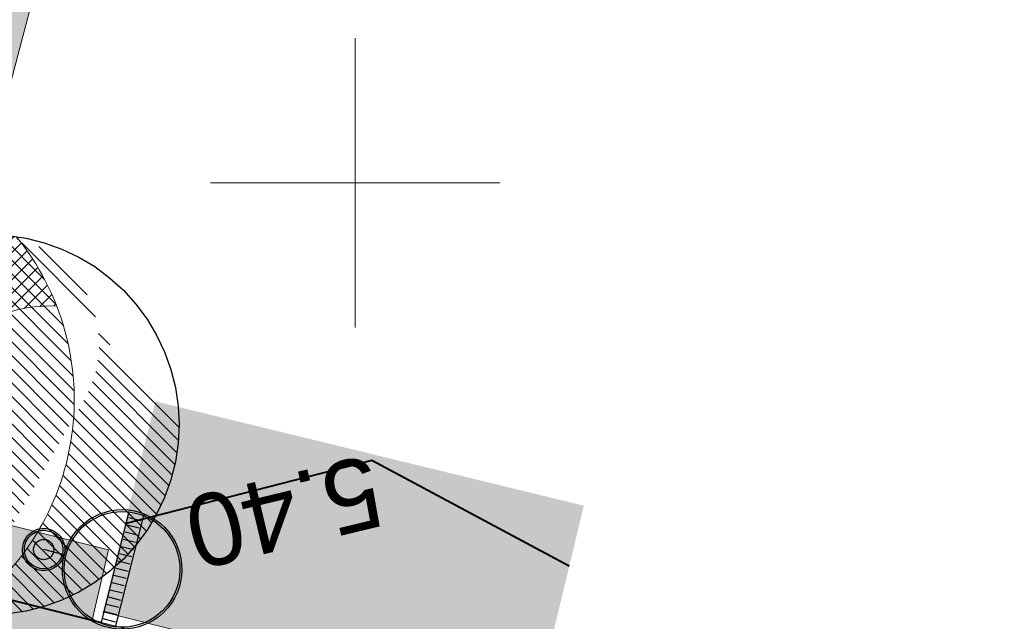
# Model space of a CAD drawing. Header units: metres. Extents: x 538891 to 1080079, y 6588829 to 13178720.
# Tile 525 of 656: x 539845 to 539859, y 6589344 to 6589352. Entities that reach past the tile are written whole.
import ezdxf

# ---------------------------------------------------------------- set-up
doc = ezdxf.new("R2010")
doc.units = ezdxf.units.M
doc.header["$LTSCALE"] = 0.4
doc.layers.add('GEO', color=7, linetype='Continuous')
doc.layers.add('KOLDE PST', color=7, linetype='Continuous')
doc.styles.add('Arial', font='arial.ttf')
doc.styles.add('Swis721 Lt BT', font='swissl.ttf')
doc.linetypes.add('#15_019061_PP_ELV-4-01_v01_Puhas$0$KABEL3', pattern='A,7.5,-1.659124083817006,-0.8408759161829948,["y",Arial,S=1.199999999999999,R=180,X=-0.8408759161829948,Y=0.1340145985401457],0,5.5,0,-0.8408759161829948,["y",Arial,S=1.199999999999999,R=0,X=-0.8408759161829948,Y=-0.5999999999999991],-1.659124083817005', length=18)

# ---------------------------------------------------------------- blocks, each defined once
blk = doc.blocks.new('#9_019061_PP_TL (2D)')
at = {"linetype": 'Continuous', "lineweight": 0, "true_color": 0xffdf7f}
blk.add_hatch(color=41, dxfattribs=at).paths.add_polyline_path([(540078.0032806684, 6589286.742313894), (539977.6468669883, 6589311.778495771), (539969.9075633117, 6589313.554667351), (539852.4138452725, 6589342.430809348), (539846.469636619, 6589343.924182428), (539792.5735380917, 6589357.385167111), (539787.216163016, 6589358.722468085), (539640.4988541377, 6589395.799547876), (539628.2653642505, 6589398.679031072), (539563.8528905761, 6589414.96441731), (539555.9774451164, 6589416.819425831), (539478.7291213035, 6589436.23695716), (539478.412205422, 6589434.976177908), (539555.6416252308, 6589415.563398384), (539563.5342388, 6589413.704075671), (539630.8259227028, 6589396.690739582), (539632.5627005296, 6589396.29121415), (539640.054637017, 6589394.570937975), (539786.8498664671, 6589357.474166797), (539792.2585289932, 6589356.123910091), (539846.1546275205, 6589342.662925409), (539852.1035803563, 6589341.168376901), (539969.5972983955, 6589312.292234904), (539977.3441096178, 6589310.514182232), (540019.7245198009, 6589299.9414284), (540032.9319836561, 6589296.646527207), (540077.6886104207, 6589285.480972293), (540077.6957445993, 6589285.479145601)])
at = {"color": 5, "linetype": 'Continuous', "lineweight": 40, "true_color": 0x0000ff}
blk.add_line((539792.6854690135, 6589357.35721146), (539846.469636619, 6589343.924182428), dxfattribs=at)
at = {"color": 1, "linetype": 'Continuous', "lineweight": 9, "true_color": 0xff0000}
blk.add_line((539846.5061855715, 6589344.069661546), (539852.4503942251, 6589342.576288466), dxfattribs=at)
at = {"color": 41, "linetype": 'Continuous', "lineweight": 9, "true_color": 0xffdf7f, "flags": 128}
blk.add_lwpolyline([(539640.054637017, 6589394.570937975), (539786.8498664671, 6589357.474166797), (539792.2585289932, 6589356.123910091), (539846.1546275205, 6589342.662925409), (539852.1035803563, 6589341.168376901), (539969.5972983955, 6589312.292234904), (539977.3441096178, 6589310.514182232), (540019.7245198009, 6589299.9414284), (540032.9319836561, 6589296.646527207), (540077.6886104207, 6589285.480972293), (540077.6957445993, 6589285.479145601), (540078.0032806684, 6589286.742313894), (539977.6468669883, 6589311.778495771), (539969.9075633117, 6589313.554667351), (539852.4138452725, 6589342.430809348), (539846.469636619, 6589343.924182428), (539792.5735380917, 6589357.385167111), (539787.216163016, 6589358.722468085), (539640.4988541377, 6589395.799547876)], dxfattribs=at)
at = {"color": 5, "linetype": 'Continuous', "lineweight": 40, "true_color": 0x0000ff, "flags": 128}
blk.add_lwpolyline([(539852.9617085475, 6589344.699955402), (539850.2285088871, 6589346.160621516), (539846.8107532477, 6589345.285042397)], dxfattribs=at)
at = {"color": 254, "linetype": 'Continuous', "lineweight": 9, "true_color": 0xd7cdff}
blk.add_solid([(539853.1626251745, 6589345.5372991), (539852.4503942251, 6589342.576288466), (539847.2354205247, 6589346.979682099), (539846.5061855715, 6589344.069661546)], dxfattribs=at)
at = {"color": 5, "true_color": 0x0000ff, "insert": (539848.8917662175, 6589345.945877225), "char_height": 0.9999999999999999, "attachment_point": 8, "rotation": 193.51645893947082, "line_spacing_factor": 0.25, "style": 'Swis721 Lt BT'}
blk.add_mtext('5.40', dxfattribs=at)
blk = doc.blocks.new('KOLDE PST TL')
at = {"color": 7}
blk.add_blockref('#9_019061_PP_TL (2D)', (0, 0), dxfattribs=at)
blk = doc.blocks.new('#13_Kolde pst HP -xref$0$puu 26')
at = {"linetype": 'Continuous', "lineweight": 5, "true_color": 0x5ec967}
h = blk.add_hatch(dxfattribs=at)
h.set_pattern_fill('#13_ANSI31', color=93, style=0, pattern_type=2)
h.set_pattern_definition([(135, (-218818.7906777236, -2639434.544310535), (-0.0942926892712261, -0.09429268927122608), [])])
edge = h.paths.add_edge_path()
edge.add_arc((547044.5836899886, 6598586.706567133), 3.570267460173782, -55.61859943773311, 39.17386661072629, ccw=False)
edge.add_line((547046.5998168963, 6598583.760036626), (547048.2952174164, 6598586.710216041))
edge.add_arc((547046.9766945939, 6598587.467941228), 1.520739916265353, 330.1149936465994, 450.0000107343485)
edge.add_arc((547046.976694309, 6598586.360776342), 2.627904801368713, 90, 180.0000000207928)
edge.add_arc((547046.976694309, 6598586.360776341), 2.627904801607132, 179.9999999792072, 270)
edge.add_arc((547046.976694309, 6598586.360776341), 2.627904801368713, 270, 360.0000000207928)
edge.add_line((547049.6045991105, 6598586.360776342), (547047.3514780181, 6598588.961818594))
at = {"linetype": 'Continuous', "lineweight": 5, "true_color": 0x00cc66}
h = blk.add_hatch(dxfattribs=at)
h.set_pattern_fill('#13_ANSI31_1', color=112, style=0, pattern_type=2)
h.set_pattern_definition([(45, (-218818.7906777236, -2639434.544310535), (-0.09429268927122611, 0.09429268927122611), [])])
edge = h.paths.add_edge_path()
edge.add_arc((547044.5836938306, 6598586.706569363), 3.570263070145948, 21.24914770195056, 39.17387791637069)
edge.add_arc((547046.9766943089, 6598586.360776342), 2.627904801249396, 81.8006951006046, 180.0000000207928)
edge.add_arc((547046.9766942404, 6598586.360776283), 2.627904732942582, 179.9999987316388, 261.754573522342)
edge.add_arc((547044.5836899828, 6598586.70656713), 3.570267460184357, 304.3814007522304, 315.4138937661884)
edge.add_arc((547047.8255859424, 6598586.037062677), 1.965322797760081, 168.331521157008, 249.1605476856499, ccw=False)
edge.add_arc((547047.8255861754, 6598586.037062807), 1.965323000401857, 87.50250971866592, 168.331526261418, ccw=False)
at = {"color": 114, "linetype": 'Continuous', "lineweight": 5, "true_color": 0x00994c}
for p, q in [((547046.976694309, 6598586.106909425), (547046.976694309, 6598586.614643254)), ((547046.7228273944, 6598586.360776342), (547047.2305612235, 6598586.360776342))]:
    blk.add_line(p, q, dxfattribs=at)
at = {"color": 13, "linetype": 'Continuous', "lineweight": 30, "true_color": 0xd8524f, "flags": 128}
blk.add_lwpolyline([(547049.6045991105, 6598586.360776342), (547049.5919450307, 6598586.103196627), (547049.5541046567, 6598585.848097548), (547049.4914424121, 6598585.597935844), (547049.4045617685, 6598585.355120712), (547049.2942994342, 6598585.121990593), (547049.1617172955, 6598584.900790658), (547049.0080921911, 6598584.693651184), (547048.8349036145, 6598584.502567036), (547048.6438194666, 6598584.329378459), (547048.436679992, 6598584.175753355), (547048.2154800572, 6598584.043171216), (547047.9823499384, 6598583.932908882), (547047.7395348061, 6598583.846028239), (547047.489373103, 6598583.783365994), (547047.2342740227, 6598583.74552562), (547046.976694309, 6598583.73287154), (547046.7191145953, 6598583.74552562), (547046.4640155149, 6598583.783365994), (547046.2138538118, 6598583.846028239), (547045.9710386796, 6598583.932908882), (547045.7379085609, 6598584.043171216), (547045.5167086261, 6598584.175753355), (547045.3095691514, 6598584.329378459), (547045.1184850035, 6598584.502567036), (547044.9452964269, 6598584.693651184), (547044.7916713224, 6598584.900790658), (547044.6590891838, 6598585.121990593), (547044.5488268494, 6598585.355120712), (547044.4619462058, 6598585.597935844), (547044.3992839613, 6598585.848097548), (547044.3614435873, 6598586.103196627), (547044.3487895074, 6598586.360776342), (547044.3614435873, 6598586.618356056), (547044.3992839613, 6598586.873455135), (547044.4619462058, 6598587.123616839), (547044.5488268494, 6598587.36643197), (547044.6590891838, 6598587.59956209), (547044.7916713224, 6598587.820762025), (547044.9452964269, 6598588.027901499), (547045.1184850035, 6598588.218985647), (547045.3095691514, 6598588.392174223), (547045.5167086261, 6598588.545799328), (547045.7379085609, 6598588.678381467), (547045.9710386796, 6598588.788643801), (547046.2138538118, 6598588.875524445), (547046.4640155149, 6598588.938186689), (547046.7191145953, 6598588.976027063), (547046.976694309, 6598588.988681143), (547047.2342740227, 6598588.976027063), (547047.489373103, 6598588.938186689), (547047.7395348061, 6598588.875524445), (547047.9823499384, 6598588.788643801), (547048.2154800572, 6598588.678381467), (547048.436679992, 6598588.545799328), (547048.6438194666, 6598588.392174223), (547048.8349036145, 6598588.218985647), (547049.0080921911, 6598588.027901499), (547049.1617172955, 6598587.820762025), (547049.2942994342, 6598587.59956209), (547049.4045617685, 6598587.36643197), (547049.4914424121, 6598587.123616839), (547049.5541046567, 6598586.873455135), (547049.5919450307, 6598586.618356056)], close=True, dxfattribs=at)
at = {"color": 112, "linetype": 'Continuous', "lineweight": 5, "true_color": 0x00cc66, "flags": 128}
for points in [[(547046.5998168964, 6598583.760036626, 0.2098046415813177), (547048.1172568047, 6598586.195964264, 0.2098046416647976), (547047.3514780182, 6598588.961818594)], [(547047.9112263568, 6598588.000519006, 0.3680721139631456), (547045.9008780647, 6598586.434546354, 0.3680721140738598), (547047.1264212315, 6598584.20030945)]]:
    blk.add_lwpolyline(points, format="xyb", dxfattribs=at)
blk = doc.blocks.new('#13_KOLDE TAIM (2D)')
at = {"linetype": 'Continuous', "lineweight": 0, "true_color": 0xc4f877}
blk.add_hatch(color=71, dxfattribs=at).paths.add_polyline_path([(539848.838637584, 6589363.988097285), (539845.4787895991, 6589360.192225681), (539841.7753523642, 6589346.12733548), (539794.2031073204, 6589358.008886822), (539794.229813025, 6589358.44532169), (539793.313523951, 6589364.278430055), (539790.7681741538, 6589370.327632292), (539789.1234802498, 6589369.598491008), (539791.566, 6589364.089000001), (539792.1540000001, 6589362.588), (539792.4720000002, 6589361.000000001), (539792.7090000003, 6589359.414000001), (539792.761, 6589358.558), (539792.7492995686, 6589358.371987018), (539792.6854690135, 6589357.35721146), (539846.359125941, 6589343.95178336), (539846.5868953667, 6589344.925613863), (539843.7159046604, 6589345.642666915), (539847.2917239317, 6589359.22289043), (539849.7646104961, 6589362.016695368), (539849.7250000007, 6589362.298)])
at = {"color": 71, "linetype": 'Continuous', "lineweight": 5, "true_color": 0xc4f877, "flags": 128}
blk.add_lwpolyline([(539848.838637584, 6589363.988097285), (539845.4787895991, 6589360.192225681), (539841.7753523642, 6589346.12733548), (539794.2031073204, 6589358.008886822), (539794.229813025, 6589358.44532169), (539793.313523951, 6589364.278430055), (539790.7681741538, 6589370.327632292), (539789.1234802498, 6589369.598491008), (539791.566, 6589364.089000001), (539792.1540000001, 6589362.588), (539792.4720000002, 6589361.000000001), (539792.7090000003, 6589359.414000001), (539792.761, 6589358.558), (539792.7492995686, 6589358.371987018), (539792.6854690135, 6589357.35721146), (539846.359125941, 6589343.95178336), (539846.5868953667, 6589344.925613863), (539843.7159046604, 6589345.642666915), (539847.2917239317, 6589359.22289043), (539849.7646104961, 6589362.016695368), (539849.7250000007, 6589362.298)], close=True, dxfattribs=at)
at = {"color": 92, "true_color": 0x00cc00}
blk.add_blockref('#13_Kolde pst HP -xref$0$puu 26', (-7202.041640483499, -9239.703409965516), dxfattribs=at)
blk = doc.blocks.new('Kolde pst Taim')
at = {"color": 13, "true_color": 0xff4646}
blk.add_blockref('#13_KOLDE TAIM (2D)', (0, 0), dxfattribs=at)
blk = doc.blocks.new('#15_019061_PP_ELV-4-01_v01_Puhas$0$A$C02C50846')
at = {"color": 1, "linetype": 'Continuous', "lineweight": 25, "true_color": 0xff0000}
for p, q in [((1.626060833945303, 0.2194851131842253), (0.986388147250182, 1.956806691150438)), ((1.400841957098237, 0.1365607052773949), (0.7611692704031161, 1.873882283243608)), ((2.095482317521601, 1.37874649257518), (2.414446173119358, 1.496187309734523))]:
    blk.add_line(p, q, dxfattribs=at)
at = {"color": 1, "linetype": '#15_019061_PP_ELV-4-01_v01_Puhas$0$KABEL3', "lineweight": 25, "true_color": 0xff0000}
for p, q in [((0.9992655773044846, 1.873859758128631), (0.8115831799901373, 1.804756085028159)), ((1.040727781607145, 1.761250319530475), (0.8530453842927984, 1.692146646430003)), ((1.082189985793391, 1.648640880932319), (0.8945075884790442, 1.579537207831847)), ((1.123652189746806, 1.536031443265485), (0.9359697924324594, 1.466927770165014)), ((1.165114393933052, 1.423422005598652), (0.9774319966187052, 1.354318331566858)), ((1.206576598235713, 1.310812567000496), (1.018894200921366, 1.241708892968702)), ((1.248038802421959, 1.19820312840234), (1.060356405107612, 1.129099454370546)), ((1.286287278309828, 1.08441041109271), (1.098604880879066, 1.015306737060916)), ((1.327749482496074, 0.9718009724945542), (1.140067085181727, 0.90269729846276)), ((1.36921168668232, 0.8591915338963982), (1.181529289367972, 0.7900878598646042)), ((1.410673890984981, 0.7465820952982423), (1.222991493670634, 0.6774784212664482)), ((1.452136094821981, 0.6339726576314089), (1.264453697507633, 0.5648689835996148)), ((1.493598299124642, 0.5213632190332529), (1.305915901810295, 0.4522595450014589)), ((1.535060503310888, 0.4087537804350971), (1.34737810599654, 0.3396501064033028)), ((1.576522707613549, 0.2961443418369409), (1.388840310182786, 0.2270406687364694))]:
    blk.add_line(p, q, dxfattribs=at)
at = {"color": 1, "linetype": 'Continuous', "lineweight": 25, "true_color": 0xff0000, "flags": 128}
for points in [[(2.154671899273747, 1.046683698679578), (2.150044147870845, 0.9524836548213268), (2.136205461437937, 0.8591908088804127), (2.113289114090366, 0.7677036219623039), (2.081515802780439, 0.6789031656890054), (2.041191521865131, 0.5936446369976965), (1.992704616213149, 0.5127491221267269), (1.93652204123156, 0.4369956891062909), (1.873184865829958, 0.3671138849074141), (1.803303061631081, 0.3037767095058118), (1.727549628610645, 0.2475941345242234), (1.646654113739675, 0.1991072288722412), (1.561395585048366, 0.1587829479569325), (1.472595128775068, 0.1270096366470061), (1.381107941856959, 0.1040932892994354), (1.287815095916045, 0.09025460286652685), (1.193615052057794, 0.08562685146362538), (1.099415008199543, 0.09025460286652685), (1.006122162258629, 0.1040932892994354), (0.91463497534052, 0.1270096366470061), (0.8258345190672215, 0.1587829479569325), (0.7405759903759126, 0.1991072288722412), (0.659680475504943, 0.2475941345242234), (0.583927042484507, 0.3037767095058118), (0.5140452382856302, 0.3671138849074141), (0.450708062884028, 0.4369956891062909), (0.3945254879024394, 0.5127491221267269), (0.3460385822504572, 0.5936446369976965), (0.3057143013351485, 0.6789031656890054), (0.273940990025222, 0.7677036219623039), (0.2510246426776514, 0.8591908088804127), (0.2371859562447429, 0.9524836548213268), (0.2325582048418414, 1.046683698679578), (0.2371859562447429, 1.140883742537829), (0.2510246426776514, 1.234176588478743), (0.273940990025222, 1.325663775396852), (0.3057143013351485, 1.41446423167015), (0.3460385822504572, 1.499722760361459), (0.3945254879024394, 1.580618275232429), (0.450708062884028, 1.656371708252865), (0.5140452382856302, 1.726253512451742), (0.583927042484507, 1.789590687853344), (0.659680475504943, 1.845773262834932), (0.7405759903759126, 1.894260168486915), (0.8258345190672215, 1.934584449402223), (0.91463497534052, 1.96635776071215), (1.006122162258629, 1.98927410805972), (1.099415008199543, 2.003112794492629), (1.193615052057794, 2.007740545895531), (1.287815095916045, 2.003112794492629), (1.381107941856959, 1.98927410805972), (1.472595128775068, 1.96635776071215), (1.561395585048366, 1.934584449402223), (1.646654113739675, 1.894260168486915), (1.727549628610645, 1.845773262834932), (1.803303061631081, 1.789590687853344), (1.873184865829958, 1.726253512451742), (1.93652204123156, 1.656371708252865), (1.992704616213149, 1.580618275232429), (2.041191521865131, 1.499722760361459), (2.081515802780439, 1.41446423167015), (2.113289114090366, 1.325663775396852), (2.136205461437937, 1.234176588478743), (2.150044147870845, 1.140883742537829)], [(2.124671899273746, 1.046683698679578), (2.120188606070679, 0.9554241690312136), (2.10678190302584, 0.8650435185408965), (2.0845809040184, 0.7764121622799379), (2.053799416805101, 0.6903836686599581), (2.01473388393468, 0.6077865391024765), (1.967760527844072, 0.5294162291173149), (1.913331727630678, 0.4560274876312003), (1.851971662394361, 0.3883270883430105), (1.784271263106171, 0.3269670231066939), (1.710882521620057, 0.2725382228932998), (1.632512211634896, 0.2255648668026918), (1.549915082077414, 0.1864993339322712), (1.463886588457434, 0.1557178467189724), (1.375255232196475, 0.1335168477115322), (1.284874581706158, 0.1201101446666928), (1.193615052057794, 0.1156268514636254), (1.102355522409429, 0.1201101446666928), (1.011974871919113, 0.1335168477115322), (0.923343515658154, 0.1557178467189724), (0.8373150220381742, 0.1864993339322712), (0.7547178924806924, 0.2255648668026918), (0.6763475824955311, 0.2725382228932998), (0.6029588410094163, 0.3269670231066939), (0.5352584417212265, 0.3883270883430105), (0.4738983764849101, 0.4560274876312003), (0.4194695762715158, 0.5294162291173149), (0.3724962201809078, 0.6077865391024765), (0.3334306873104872, 0.6903836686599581), (0.3026492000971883, 0.7764121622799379), (0.2804482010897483, 0.8650435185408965), (0.2670414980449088, 0.9554241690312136), (0.2625582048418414, 1.046683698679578), (0.2670414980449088, 1.137943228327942), (0.2804482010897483, 1.228323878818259), (0.3026492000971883, 1.316955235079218), (0.3334306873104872, 1.402983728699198), (0.3724962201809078, 1.485580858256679), (0.4194695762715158, 1.563951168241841), (0.4738983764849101, 1.637339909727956), (0.5352584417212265, 1.705040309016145), (0.6029588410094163, 1.766400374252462), (0.6763475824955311, 1.820829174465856), (0.7547178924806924, 1.867802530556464), (0.8373150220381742, 1.906868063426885), (0.923343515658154, 1.937649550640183), (1.011974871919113, 1.959850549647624), (1.102355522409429, 1.973257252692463), (1.193615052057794, 1.97774054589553), (1.284874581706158, 1.973257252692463), (1.375255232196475, 1.959850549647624), (1.463886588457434, 1.937649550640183), (1.549915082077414, 1.906868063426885), (1.632512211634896, 1.867802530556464), (1.710882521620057, 1.820829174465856), (1.784271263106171, 1.766400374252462), (1.851971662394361, 1.705040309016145), (1.913331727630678, 1.637339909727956), (1.967760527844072, 1.563951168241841), (2.01473388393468, 1.485580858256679), (2.053799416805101, 1.402983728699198), (2.0845809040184, 1.316955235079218), (2.10678190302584, 1.228323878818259), (2.120188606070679, 1.137943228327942)], [(2.754343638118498, 1.496187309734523), (2.752706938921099, 1.462871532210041), (2.747812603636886, 1.429876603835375), (2.739707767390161, 1.397520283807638), (2.728470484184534, 1.36611418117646), (2.7142089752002, 1.3359607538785), (2.697060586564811, 1.307350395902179), (2.677190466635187, 1.280558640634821), (2.654789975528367, 1.255843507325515), (2.63007484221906, 1.233443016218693), (2.603283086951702, 1.213572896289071), (2.574672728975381, 1.196424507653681), (2.544519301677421, 1.182162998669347), (2.513113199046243, 1.17092571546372), (2.480756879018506, 1.162820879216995), (2.44776195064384, 1.157926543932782), (2.414446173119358, 1.156289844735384), (2.381130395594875, 1.157926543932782), (2.34813546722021, 1.162820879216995), (2.315779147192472, 1.17092571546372), (2.284373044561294, 1.182162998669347), (2.254219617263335, 1.196424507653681), (2.225609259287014, 1.213572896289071), (2.198817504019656, 1.233443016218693), (2.174102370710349, 1.255843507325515), (2.151701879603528, 1.280558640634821), (2.131831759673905, 1.307350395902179), (2.114683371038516, 1.3359607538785), (2.100421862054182, 1.36611418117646), (2.089184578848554, 1.397520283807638), (2.081079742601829, 1.429876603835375), (2.076185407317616, 1.462871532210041), (2.074548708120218, 1.496187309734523), (2.076185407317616, 1.529503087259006), (2.081079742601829, 1.562498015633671), (2.089184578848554, 1.594854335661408), (2.100421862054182, 1.626260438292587), (2.114683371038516, 1.656413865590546), (2.131831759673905, 1.685024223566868), (2.151701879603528, 1.711815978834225), (2.174102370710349, 1.736531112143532), (2.198817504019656, 1.758931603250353), (2.225609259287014, 1.778801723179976), (2.254219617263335, 1.795950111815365), (2.284373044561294, 1.8102116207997), (2.315779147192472, 1.821448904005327), (2.34813546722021, 1.829553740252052), (2.381130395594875, 1.834448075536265), (2.414446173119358, 1.836084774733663), (2.44776195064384, 1.834448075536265), (2.480756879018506, 1.829553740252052), (2.513113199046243, 1.821448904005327), (2.544519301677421, 1.8102116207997), (2.574672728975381, 1.795950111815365), (2.603283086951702, 1.778801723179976), (2.63007484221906, 1.758931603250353), (2.654789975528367, 1.736531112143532), (2.677190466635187, 1.711815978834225), (2.697060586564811, 1.685024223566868), (2.7142089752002, 1.656413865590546), (2.728470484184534, 1.626260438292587), (2.739707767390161, 1.594854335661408), (2.747812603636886, 1.562498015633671), (2.752706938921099, 1.529503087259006)], [(2.724343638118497, 1.496187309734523), (2.722851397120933, 1.465812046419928), (2.718389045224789, 1.435729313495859), (2.710999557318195, 1.406228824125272), (2.700754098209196, 1.377594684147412), (2.687751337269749, 1.35010265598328), (2.672116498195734, 1.324017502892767), (2.654000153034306, 1.299590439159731), (2.63357677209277, 1.277056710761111), (2.611043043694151, 1.256633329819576), (2.586615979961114, 1.238516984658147), (2.560530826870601, 1.222882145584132), (2.533038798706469, 1.209879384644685), (2.50440465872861, 1.199633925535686), (2.474904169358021, 1.192244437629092), (2.444821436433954, 1.187782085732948), (2.414446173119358, 1.186289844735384), (2.384070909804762, 1.187782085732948), (2.353988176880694, 1.192244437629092), (2.324487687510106, 1.199633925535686), (2.295853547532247, 1.209879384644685), (2.268361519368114, 1.222882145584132), (2.242276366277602, 1.238516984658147), (2.217849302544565, 1.256633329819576), (2.195315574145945, 1.277056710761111), (2.17489219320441, 1.299590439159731), (2.156775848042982, 1.324017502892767), (2.141141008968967, 1.35010265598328), (2.128138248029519, 1.377594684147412), (2.117892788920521, 1.406228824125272), (2.110503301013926, 1.435729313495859), (2.106040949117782, 1.465812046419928), (2.104548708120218, 1.496187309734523), (2.106040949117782, 1.526562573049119), (2.110503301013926, 1.556645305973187), (2.117892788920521, 1.586145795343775), (2.128138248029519, 1.614779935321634), (2.141141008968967, 1.642271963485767), (2.156775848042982, 1.668357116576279), (2.17489219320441, 1.692784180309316), (2.195315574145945, 1.715317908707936), (2.217849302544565, 1.735741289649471), (2.242276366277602, 1.7538576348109), (2.268361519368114, 1.769492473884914), (2.295853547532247, 1.782495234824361), (2.324487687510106, 1.792740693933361), (2.353988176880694, 1.800130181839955), (2.384070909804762, 1.804592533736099), (2.414446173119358, 1.806084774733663), (2.444821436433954, 1.804592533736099), (2.474904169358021, 1.800130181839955), (2.50440465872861, 1.792740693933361), (2.533038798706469, 1.782495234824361), (2.560530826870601, 1.769492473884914), (2.586615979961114, 1.7538576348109), (2.611043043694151, 1.735741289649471), (2.63357677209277, 1.715317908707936), (2.654000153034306, 1.692784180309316), (2.672116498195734, 1.668357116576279), (2.687751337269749, 1.642271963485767), (2.700754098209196, 1.614779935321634), (2.710999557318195, 1.586145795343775), (2.718389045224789, 1.556645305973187), (2.722851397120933, 1.526562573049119)], [(2.57722910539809, 1.496187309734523), (2.576445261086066, 1.480231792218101), (2.574101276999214, 1.464429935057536), (2.570219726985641, 1.448933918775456), (2.564837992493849, 1.433892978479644), (2.55800790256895, 1.419451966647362), (2.549795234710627, 1.405749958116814), (2.540279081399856, 1.39291891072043), (2.52955108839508, 1.381082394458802), (2.517714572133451, 1.370354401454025), (2.504883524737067, 1.360838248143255), (2.491181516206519, 1.352625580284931), (2.476740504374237, 1.345795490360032), (2.461699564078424, 1.34041375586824), (2.446203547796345, 1.336532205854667), (2.430401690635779, 1.334188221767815), (2.414446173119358, 1.333404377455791), (2.398490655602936, 1.334188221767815), (2.38268879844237, 1.336532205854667), (2.367192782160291, 1.34041375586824), (2.352151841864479, 1.345795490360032), (2.337710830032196, 1.352625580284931), (2.324008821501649, 1.360838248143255), (2.311177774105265, 1.370354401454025), (2.299341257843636, 1.381082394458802), (2.28861326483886, 1.39291891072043), (2.279097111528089, 1.405749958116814), (2.270884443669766, 1.419451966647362), (2.264054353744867, 1.433892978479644), (2.258672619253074, 1.448933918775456), (2.254791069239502, 1.464429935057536), (2.252447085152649, 1.480231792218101), (2.251663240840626, 1.496187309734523), (2.252447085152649, 1.512142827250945), (2.254791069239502, 1.527944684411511), (2.258672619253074, 1.54344070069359), (2.264054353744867, 1.558481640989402), (2.270884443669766, 1.572922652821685), (2.279097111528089, 1.586624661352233), (2.28861326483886, 1.599455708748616), (2.299341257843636, 1.611292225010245), (2.311177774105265, 1.622020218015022), (2.324008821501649, 1.631536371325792), (2.337710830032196, 1.639749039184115), (2.352151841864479, 1.646579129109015), (2.367192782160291, 1.651960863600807), (2.38268879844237, 1.655842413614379), (2.398490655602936, 1.658186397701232), (2.414446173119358, 1.658970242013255), (2.430401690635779, 1.658186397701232), (2.446203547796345, 1.655842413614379), (2.461699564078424, 1.651960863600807), (2.476740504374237, 1.646579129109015), (2.491181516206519, 1.639749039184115), (2.504883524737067, 1.631536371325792), (2.517714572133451, 1.622020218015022), (2.52955108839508, 1.611292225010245), (2.540279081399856, 1.599455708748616), (2.549795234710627, 1.586624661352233), (2.55800790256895, 1.572922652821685), (2.564837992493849, 1.558481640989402), (2.570219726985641, 1.54344070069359), (2.574101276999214, 1.527944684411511), (2.576445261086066, 1.512142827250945)]]:
    blk.add_lwpolyline(points, close=True, dxfattribs=at)
blk = doc.blocks.new('#15_Kolde pst ELV-3 (2D)')
at = {"color": 1, "true_color": 0xff0000, "xscale": 0.8599499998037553, "yscale": 0.8599499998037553, "zscale": 0.8599499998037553, "rotation": 145.5853019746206}
blk.add_blockref('#15_019061_PP_ELV-4-01_v01_Puhas$0$A$C02C50846', (539848.1297358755, 6589344.818225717), dxfattribs=at)
blk = doc.blocks.new('Kolde pst EL')
at = {"color": 13, "true_color": 0xff4646}
blk.add_blockref('#15_Kolde pst ELV-3 (2D)', (0, 0), dxfattribs=at)
blk = doc.blocks.new('VKORIS')
at = {"color": 7, "linetype": 'Continuous', "lineweight": 9}
for p, q in [((-1.423576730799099e-13, 4.000355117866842), (-1.423576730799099e-13, -4.000355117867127)), ((-4.000355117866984, 0), (4.000355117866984, 0))]:
    blk.add_line(p, q, dxfattribs=at)

msp = doc.modelspace()

# ---------------------------------------------------------------- block references
at = {"layer": 'GEO', "color": 8, "true_color": 0x7d7d7d, "xscale": 0.5, "yscale": 0.5, "zscale": 0.5}
msp.add_blockref('VKORIS', (539850, 6589350), dxfattribs=at)
at = {"layer": 'KOLDE PST', "color": 7}
for name in ['KOLDE PST TL', 'Kolde pst Taim', 'Kolde pst EL']:
    msp.add_blockref(name, (0, 0), dxfattribs=at)

doc.saveas('drawing.dxf')
